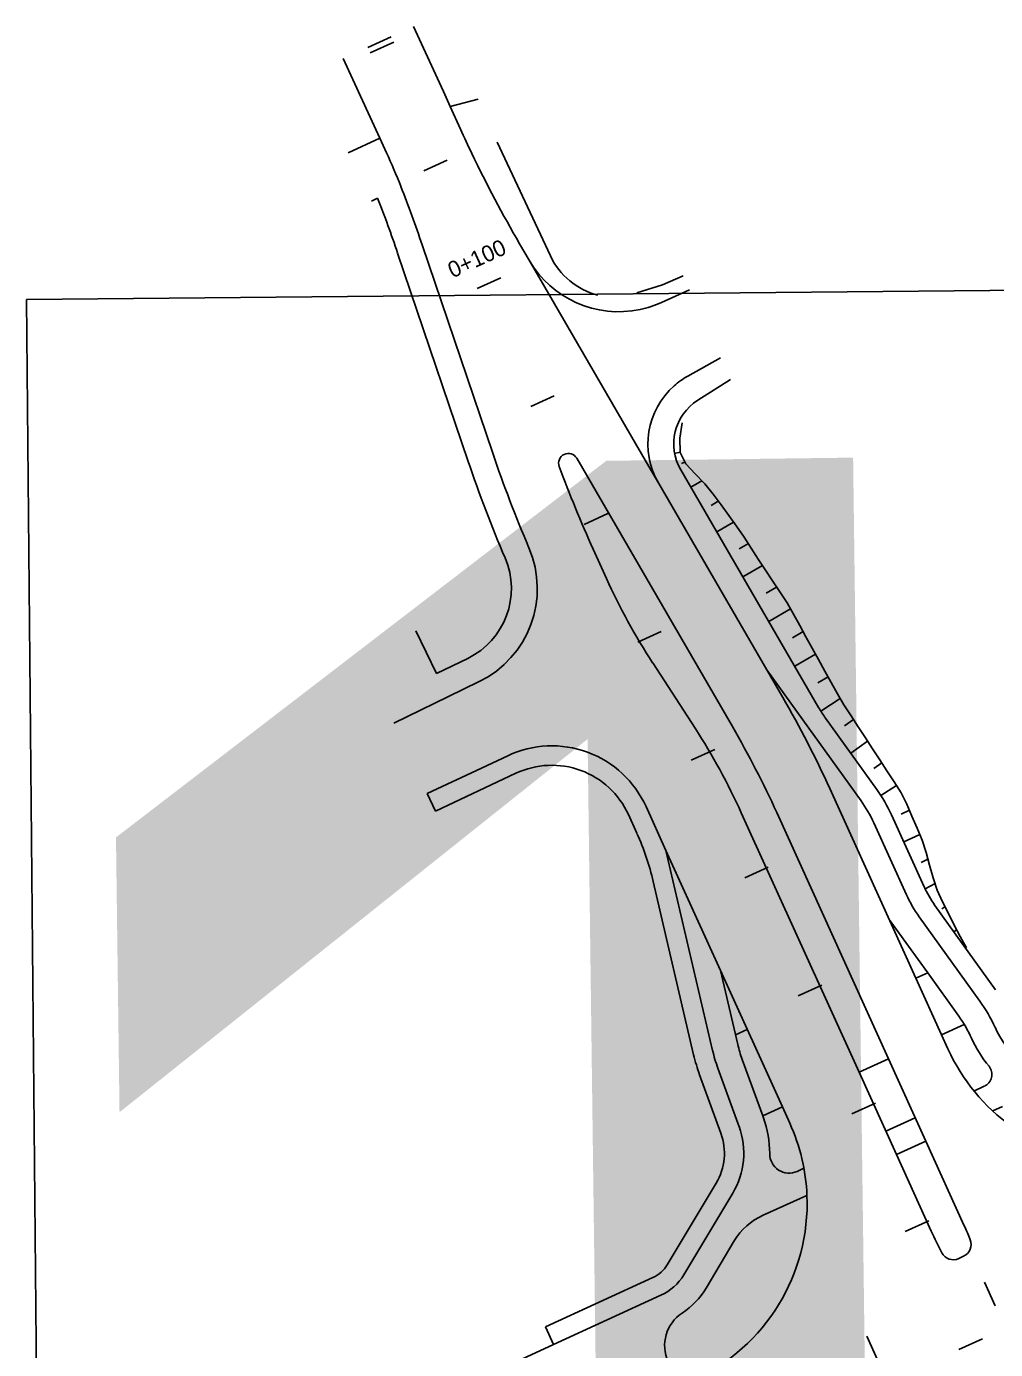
# Model space of a CAD drawing. Extents: x 6503541 to 6503743, y 5888004 to 5888145.
# Drawn here: x 6503634.798 to 6503636.595, y 5888070.384 to 5888072.837 of the extents above; entities that cross this region are included whole.
import ezdxf

# ---------------------------------------------------------------- set-up
doc = ezdxf.new("R2010")
doc.units = 0
doc.layers.add('12', color=7, linetype='Continuous')
doc.layers.add('tabela', color=7, linetype='Continuous')

msp = doc.modelspace()

# ---------------------------------------------------------------- linework, layer by layer
at = {"layer": '12'}
for p, q in [((6503635.5707, 5888072.7164), (6503635.5153, 5888072.8368)), ((6503635.4527, 5888072.63), (6503635.3849, 5888072.7773)), ((6503635.5835, 5888072.6884), (6503635.5707, 5888072.7164)), ((6503635.6351, 5888072.7019), (6503635.5835, 5888072.6884)), ((6503635.6026, 5888072.6463), (6503635.5835, 5888072.6884)), ((6503635.4527, 5888072.63), (6503635.3944, 5888072.6026)), ((6503635.4653, 5888072.6025), (6503635.4527, 5888072.63)), ((6503635.7692, 5888072.4113), (6503635.6702, 5888072.6225)), ((6503635.4377, 5888072.5129), (6503635.4488, 5888072.5186)), ((6503635.4859, 5888072.4168), (6503635.6168, 5888072.0302)), ((6503635.5314, 5888072.4322), (6503635.6623, 5888072.0456)), ((6503635.7122, 5888072.4338), (6503635.7297, 5888072.4035)), ((6503635.7297, 5888072.4035), (6503635.9561, 5888072.0136)), ((6503635.977, 5888072.3581), (6503636.0152, 5888072.3748)), ((6503635.9298, 5888072.3432), (6503635.977, 5888072.3581)), ((6503635.9755, 5888072.3252), (6503636.0271, 5888072.3487)), ((6503636.024, 5888072.1886), (6503636.0847, 5888072.2224)), ((6503636.0426, 5888072.1439), (6503636.1031, 5888072.1822)), ((6503635.8181, 5888072.0362), (6503636.1068, 5888071.5388)), ((6503635.9561, 5888072.0136), (6503635.97, 5888071.9895)), ((6503636.011, 5888072.0146), (6503636.2666, 5888071.5741)), ((6503635.97, 5888071.9895), (6503636.1705, 5888071.6442)), ((6503635.8732, 5888071.8136), (6503635.8485, 5888071.8679)), ((6503635.5582, 5888071.6372), (6503635.5196, 5888071.7163)), ((6503635.616, 5888071.6654), (6503635.5582, 5888071.6372)), ((6503635.9589, 5888071.657), (6503636.0375, 5888071.5357)), ((6503636.3453, 5888071.4012), (6503636.1705, 5888071.6442)), ((6503636.1705, 5888071.6442), (6503636.2002, 5888071.593)), ((6503635.6371, 5888071.6222), (6503635.5793, 5888071.594)), ((6503635.5793, 5888071.594), (6503635.479, 5888071.5451)), ((6503636.3745, 5888071.4223), (6503636.2794, 5888071.5544)), ((6503635.69, 5888071.4849), (6503635.6414, 5888071.462)), ((6503635.6414, 5888071.462), (6503635.5409, 5888071.4147)), ((6503635.7054, 5888071.4524), (6503635.5562, 5888071.3822)), ((6503635.5562, 5888071.3822), (6503635.5409, 5888071.4147)), ((6503636.4471, 5888071.0722), (6503636.2873, 5888071.424)), ((6503635.9835, 5888071.3094), (6503635.9466, 5888071.3906)), ((6503635.9296, 5888071.341), (6503635.9139, 5888071.3757)), ((6503636.3415, 5888070.8983), (6503636.1232, 5888071.3791)), ((6503636.3962, 5888070.9231), (6503636.189, 5888071.3794)), ((6503636.4294, 5888071.2272), (6503636.369, 5888071.3603)), ((6503636.4622, 5888071.2421), (6503636.4017, 5888071.3752)), ((6503636.0699, 5888070.9387), (6503635.9835, 5888071.3094)), ((6503635.9835, 5888071.3094), (6503636.0847, 5888071.0865)), ((6503636.0348, 5888070.9306), (6503635.9601, 5888071.2514)), ((6503636.5655, 5888071.0301), (6503636.4531, 5888071.1863)), ((6503636.5947, 5888071.0511), (6503636.4823, 5888071.2073)), ((6503636.3975, 5888071.1814), (6503636.4689, 5888071.0821)), ((6503636.1166, 5888070.9496), (6503636.0847, 5888071.0865)), ((6503636.1995, 5888070.8338), (6503636.0847, 5888071.0865)), ((6503636.4471, 5888071.0722), (6503636.4689, 5888071.0821)), ((6503636.4945, 5888070.9677), (6503636.4471, 5888071.0722)), ((6503636.5265, 5888071.002), (6503636.4689, 5888071.0821)), ((6503636.1343, 5888070.9772), (6503636.1125, 5888070.9673)), ((6503636.5366, 5888070.9869), (6503636.4945, 5888070.9677)), ((6503636.5065, 5888070.9413), (6503636.4945, 5888070.9677)), ((6503636.163, 5888070.8172), (6503636.1248, 5888070.9219)), ((6503636.3415, 5888070.8983), (6503636.3962, 5888070.9231)), ((6503636.4656, 5888070.7701), (6503636.3962, 5888070.9231)), ((6503636.0854, 5888070.7849), (6503636.0459, 5888070.8932)), ((6503636.1192, 5888070.7972), (6503636.0797, 5888070.9055)), ((6503636.411, 5888070.7453), (6503636.3415, 5888070.8983)), ((6503636.5739, 5888070.872), (6503636.5547, 5888070.8633)), ((6503636.163, 5888070.8172), (6503636.1995, 5888070.8338)), ((6503636.163, 5888070.8172), (6503636.1643, 5888070.8137)), ((6503636.2131, 5888070.8039), (6503636.1995, 5888070.8338)), ((6503636.6079, 5888070.8347), (6503636.5894, 5888070.8263)), ((6503636.4458, 5888070.8138), (6503636.3911, 5888070.789)), ((6503636.4656, 5888070.7701), (6503636.411, 5888070.7453)), ((6503636.5368, 5888070.6133), (6503636.4656, 5888070.7701)), ((6503636.4754, 5888070.6035), (6503636.411, 5888070.7453)), ((6503636.2268, 5888070.7144), (6503636.2394, 5888070.7201)), ((6503635.9858, 5888070.541), (6503636.0765, 5888070.6924)), ((6503636.0166, 5888070.5225), (6503636.1074, 5888070.6739)), ((6503636.1636, 5888070.633), (6503636.245, 5888070.6699)), ((6503636.0578, 5888070.4978), (6503636.1103, 5888070.5854)), ((6503636.5355, 5888070.557), (6503636.5264, 5888070.5528)), ((6503635.9593, 5888070.5173), (6503635.7601, 5888070.426)), ((6503635.7751, 5888070.3933), (6503635.9743, 5888070.4846)), ((6503635.7601, 5888070.426), (6503635.7751, 5888070.3933)), ((6503635.7751, 5888070.3933), (6503635.537, 5888070.2841))]:
    msp.add_line(p, q, dxfattribs=at)
for points in [[(6503635.4741, 5888072.8178), (6503635.4304, 5888072.798)], [(6503635.4787, 5888072.8077), (6503635.435, 5888072.7879)], [(6503635.578, 5888072.5892), (6503635.5343, 5888072.5693)], [(6503635.6335, 5888072.3508), (6503635.6772, 5888072.3707)], [(6503635.7764, 5888072.1521), (6503635.7327, 5888072.1323)], [(6503636.0138, 5888072.1018), (6503636.0094, 5888072.0734), (6503636.0097, 5888072.0472), (6503636.0203, 5888072.0257), (6503636.0377, 5888072.0072), (6503636.0555, 5888071.9889), (6503636.0712, 5888071.9697), (6503636.0856, 5888071.9499), (6503636.1, 5888071.9301), (6503636.1144, 5888071.9102), (6503636.1285, 5888071.8903), (6503636.1418, 5888071.8699), (6503636.1548, 5888071.8495), (6503636.168, 5888071.8291), (6503636.1813, 5888071.8088), (6503636.1947, 5888071.7885), (6503636.2081, 5888071.7683), (6503636.22, 5888071.7473), (6503636.2316, 5888071.7262), (6503636.2432, 5888071.7051), (6503636.2549, 5888071.6841), (6503636.2665, 5888071.663), (6503636.2782, 5888071.6419), (6503636.2898, 5888071.6209), (6503636.3014, 5888071.5998), (6503636.3135, 5888071.5789), (6503636.3268, 5888071.5586), (6503636.3401, 5888071.5383), (6503636.3534, 5888071.518), (6503636.3667, 5888071.4976), (6503636.3799, 5888071.4773), (6503636.393, 5888071.4569), (6503636.4067, 5888071.4367), (6503636.4195, 5888071.4162), (6503636.4304, 5888071.3948), (6503636.4397, 5888071.3726), (6503636.4467, 5888071.3559), (6503636.4491, 5888071.3505), (6503636.4588, 5888071.3286), (6503636.4658, 5888071.3054), (6503636.4721, 5888071.2819), (6503636.4792, 5888071.2588), (6503636.4865, 5888071.2357), (6503636.4963, 5888071.2138), (6503636.5072, 5888071.1924), (6503636.518, 5888071.171), (6503636.5289, 5888071.1495), (6503636.5408, 5888071.1286)], [(6503636.0097, 5888072.0473), (6503635.9996, 5888072.0454)], [(6503636.0186, 5888072.0291), (6503636.0123, 5888072.0268)], [(6503636.0501, 5888071.9944), (6503636.0295, 5888071.9827)], [(6503636.0806, 5888071.9568), (6503636.0671, 5888071.949)], [(6503635.8757, 5888071.9336), (6503635.8319, 5888071.9138)], [(6503636.1089, 5888071.9178), (6503636.0777, 5888071.8997)], [(6503636.1364, 5888071.8782), (6503636.1191, 5888071.8682)], [(6503636.1624, 5888071.8378), (6503636.1259, 5888071.8166)], [(6503636.1887, 5888071.7976), (6503636.1693, 5888071.7864)], [(6503636.2144, 5888071.7571), (6503636.1741, 5888071.7336)], [(6503635.9749, 5888071.7151), (6503635.9312, 5888071.6952)], [(6503636.2378, 5888071.7151), (6503636.218, 5888071.7036)], [(6503636.261, 5888071.673), (6503636.2223, 5888071.6506)], [(6503636.2841, 5888071.6311), (6503636.2652, 5888071.6201)], [(6503636.3066, 5888071.5908), (6503636.2706, 5888071.5676)], [(6503636.3312, 5888071.5519), (6503636.3147, 5888071.5401)], [(6503636.3574, 5888071.5119), (6503636.3262, 5888071.4894)], [(6503636.0741, 5888071.4966), (6503636.0304, 5888071.4767)], [(6503636.3837, 5888071.4715), (6503636.3689, 5888071.4609)], [(6503636.4113, 5888071.4294), (6503636.382, 5888071.4113)], [(6503636.4349, 5888071.384), (6503636.4197, 5888071.3765)], [(6503636.4542, 5888071.3388), (6503636.4244, 5888071.3253)], [(6503636.4691, 5888071.2929), (6503636.4567, 5888071.2872)], [(6503636.1733, 5888071.278), (6503636.1296, 5888071.2582)], [(6503636.4827, 5888071.2478), (6503636.4642, 5888071.2379)], [(6503636.5009, 5888071.2048), (6503636.4952, 5888071.201)], [(6503636.5226, 5888071.1619), (6503636.5176, 5888071.1583)], [(6503636.2726, 5888071.0595), (6503636.2289, 5888071.0397)], [(6503636.3718, 5888070.841), (6503636.3281, 5888070.8211)], [(6503636.471, 5888070.6225), (6503636.4273, 5888070.6026)], [(6503636.5943, 5888070.4652), (6503636.5743, 5888070.5088)], [(6503636.3761, 5888070.3652), (6503636.3561, 5888070.4088)], [(6503636.5703, 5888070.4039), (6503636.5265, 5888070.3841)]]:
    msp.add_lwpolyline(points, dxfattribs=at)
for centre, radius, start, end in [((6503637.7878, 5888073.6386), 2.4, 204.4219, 205.6115), ((6503634.3751, 5888072.1011), 1.2, 21.4903, 24.6994), ((6503637.7878, 5888073.6386), 2.4, 205.6115, 210.1325), ((6503634.3751, 5888072.1011), 1.2, 21.4473, 21.4903), ((6503633.2582, 5888071.6623), 2.4, 18.7113, 21.4473), ((6503633.2582, 5888071.6623), 2.352, 18.7113, 21.35), ((6503635.8899, 5888072.4679), 0.1332, 205.1209, 255.8594), ((6503635.8958, 5888072.4999), 0.192, 210.1325, 281.9371), ((6503635.8958, 5888072.4999), 0.192, 281.9371, 294.5124), ((6503636.094, 5888072.0628), 0.144, 131.4908, 210.1325), ((6503636.094, 5888072.0628), 0.144, 119.0906, 131.4908), ((6503636.094, 5888072.0628), 0.096, 122.3603, 210.1325), ((6503637.9355, 5888072.8155), 2.4, 198.7113, 203.1909), ((6503635.8025, 5888072.0272), 0.018, 30.1325, 200.2842), ((6503637.9355, 5888072.8155), 2.448, 198.7113, 203.1909), ((6503637.9355, 5888072.8155), 2.292, 200.2842, 204.4219), ((6503635.5529, 5888071.7948), 0.144, 295.9949, 23.1909), ((6503635.5529, 5888071.7948), 0.192, 295.9949, 23.1909), ((6503636.9658, 5888072.3097), 1.2, 204.4219, 212.9527), ((6503634.55, 5888070.6352), 1.908, 24.4219, 30.1325), ((6503636.4742, 5888071.6946), 0.24, 210.1325, 215.7318), ((6503635.0306, 5888070.883), 1.2, 24.4219, 32.9527), ((6503634.55, 5888070.6352), 1.8, 24.4219, 30.1325), ((6503635.7718, 5888071.3112), 0.192, 24.4219, 115.2122), ((6503635.7718, 5888071.3112), 0.156, 24.4219, 115.2122), ((6503636.1504, 5888071.2611), 0.276, 24.4219, 35.7318), ((6503636.1504, 5888071.2611), 0.24, 24.4219, 35.7318), ((6503635.4926, 5888071.1425), 0.48, 13.112, 24.4219), ((6503636.6479, 5888071.3265), 0.204, 204.4219, 215.7318), ((6503636.6479, 5888071.3265), 0.24, 204.4219, 215.7318), ((6503636.3317, 5888070.8619), 0.288, 24.4219, 35.7318), ((6503636.3317, 5888070.8619), 0.24, 24.4219, 35.7318), ((6503636.7686, 5888071.0608), 0.192, 204.4219, 294.6311), ((6503636.3504, 5888071.0041), 0.288, 193.112, 200.0157), ((6503636.3504, 5888071.0041), 0.24, 193.112, 200.0157), ((6503636.8343, 5888071.0901), 0.36, 204.4219, 234.4219), ((6503636.7686, 5888071.0608), 0.24, 204.4219, 219.2109), ((6503636.3504, 5888071.0041), 0.324, 193.112, 200.0157), ((6503636.564, 5888070.8939), 0.024, 294.4219, 39.2109), ((6503635.9839, 5888070.748), 0.144, 329.0616, 20.0157), ((6503635.9839, 5888070.748), 0.192, 359.7989, 20.0157), ((6503635.8853, 5888070.655), 0.36, 2.3695, 24.4219), ((6503635.9839, 5888070.748), 0.108, 329.0616, 20.0157), ((6503636.2119, 5888070.7471), 0.036, 179.7989, 294.4219), ((6503635.8853, 5888070.655), 0.36, 294.6432, 2.3695), ((6503636.2132, 5888070.5237), 0.12, 114.4219, 149.0616), ((6503637.0982, 5888070.8863), 0.684, 204.4219, 208.1829), ((6503635.9905, 5888070.3653), 0.6, 21.7563, 24.4219), ((6503636.5255, 5888070.5788), 0.024, 294.6311, 21.7563), ((6503636.5164, 5888070.5746), 0.024, 208.1829, 294.6311), ((6503635.9343, 5888070.5719), 0.06, 294.6311, 329.0616), ((6503635.9343, 5888070.5719), 0.096, 294.6311, 329.0616), ((6503635.9343, 5888070.5719), 0.144, 303.3825, 329.0616), ((6503636.0531, 5888070.3915), 0.072, 123.3825, 204.6311)]:
    msp.add_arc(centre, radius, start, end, dxfattribs=at)
at = {"layer": 'tabela'}
for p, q in [((6503634.7976, 5888072.3306), (6503642.0331, 5888072.3982)), ((6503634.8445, 5888067.3105), (6503634.7976, 5888072.3306))]:
    msp.add_line(p, q, dxfattribs=at)

# ---------------------------------------------------------------- texts
at = {"layer": '12'}
for s, height, rotation, p in [('0+100', 0.03, 24.4219, (6503635.5877, 5888072.3697)), ('10', 4.22297, 0.7393, (6503634.4661, 5888067.7901))]:
    msp.add_text(s, height=height, rotation=rotation, dxfattribs=at).set_placement(p)

doc.saveas('drawing.dxf')
